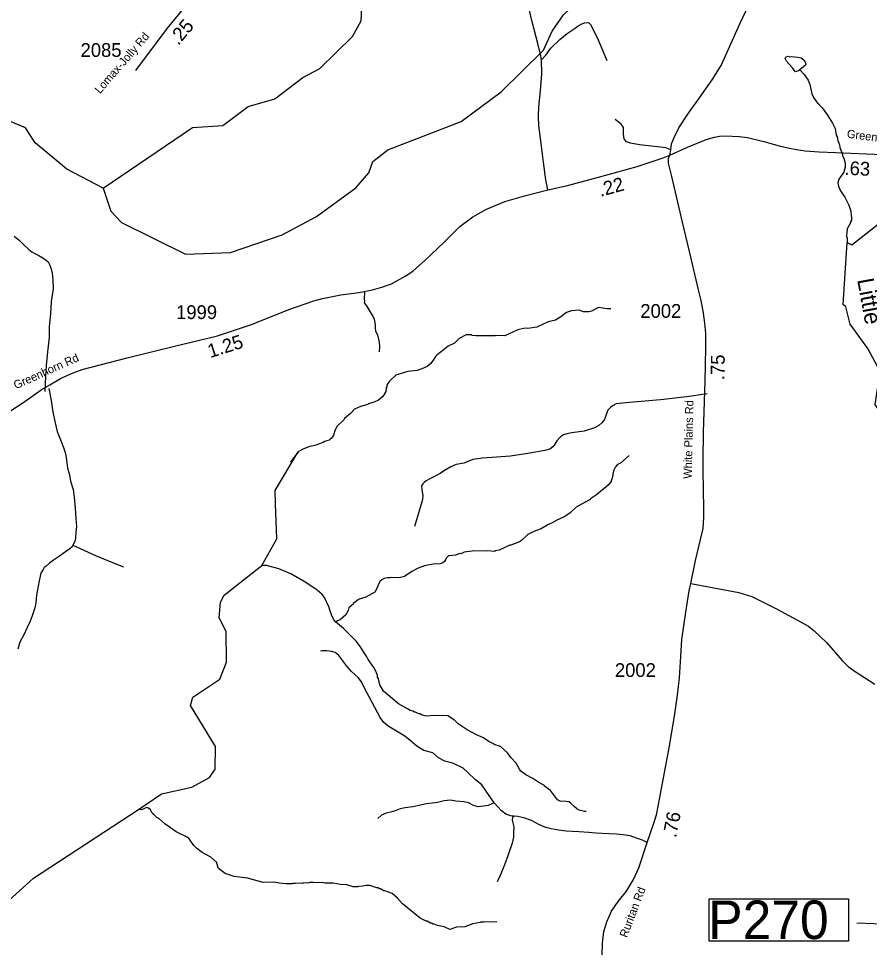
# Model space of a CAD drawing. Extents: x 1248089 to 1457196, y 820910 to 988753.
# Drawn here: x 1401339 to 1409059, y 920166 to 928641 of the extents above; entities that cross this region are included whole.
import ezdxf

# ---------------------------------------------------------------- set-up
doc = ezdxf.new("R2010")
doc.units = 0
for name, color, linetype in [('Exist Hydrographic Creek Single Shore', 7, 'Continuous'), ('Exist Hydrographic Misc Water Feature', 7, 'Continuous'), ('Exist Road Non-System Type 51', 7, 'Continuous'), ('Exist Road Secondary Type 41 Attributed', 7, 'Continuous'), ('Exist Road Secondary Type 51 Attributed', 7, 'Continuous'), ('Exist Road Secondary Type 51 Label', 7, 'Continuous'), ('Prop GRAU CAT1 Cell', 7, 'Continuous'), ('Prop Lane Arrow CELL', 7, 'Continuous'), ('Prop Lane Lines', 7, 'Continuous'), ('Scratch_Level_4', 7, 'Continuous')]:
    doc.layers.add(name, color=color, linetype=linetype)

msp = doc.modelspace()

# ---------------------------------------------------------------- linework, layer by layer
at = {"layer": 'Exist Hydrographic Creek Single Shore'}
for points in [[(1409212.1, 924752.3), (1409187.1, 924779.1), (1409176.2, 925045.1), (1409111.1, 925138.4), (1409159.1, 925439.4), (1409047.1, 925648.5), (1408885.1, 925868.5), (1408846.1, 926026.8), (1408821.1, 926047), (1408857.3, 926608.6), (1408899.1, 926587.2), (1409425.1, 927000.1), (1409765.1, 927328.2), (1409920.1, 927564.6), (1410151.1, 928242.8), (1410301.1, 928607.5), (1410369.1, 928675), (1410586.1, 928710.1)], [(1400929.8, 920350.4), (1401474, 920840.7), (1402426.7, 921461.3), (1402634, 921604.9), (1402910, 921665.1), (1403070, 921753.8), (1403122, 921828.2), (1403126, 922035), (1402899.9, 922407.2), (1402919, 922482.4), (1403163.9, 922644.9), (1403224.9, 922801.2), (1403223, 923077), (1403159, 923203.1), (1403170, 923344), (1403204.9, 923409), (1403545, 923677.9), (1403682, 923918.1), (1403671.1, 924235.9)]]:
    msp.add_lwpolyline(points, dxfattribs=at)
at = {"layer": 'Exist Hydrographic Misc Water Feature'}
for points in [[(1402105.9, 927101.5), (1402918, 927653.1), (1403192.9, 927670.5), (1403421.9, 927843.2), (1403665, 927913.8), (1403918.9, 928105.7), (1404071, 928187.9), (1404368.9, 928480.8), (1404446.9, 928620.3), (1404461.9, 928922), (1404547.9, 929051.6), (1405077, 929651.6), (1405418, 930002.5), (1405452, 930008.5), (1405837, 930470.3), (1406053, 930840.1), (1406289.9, 931052), (1406560, 931197.6), (1406815, 931405.9), (1407063, 931719.3), (1407149.3, 931955.7)], [(1402105.9, 927101.5), (1402175.9, 926893.1), (1402273.9, 926789.5), (1402851.9, 926502.1), (1403260.9, 926520.1), (1403731, 926678), (1404043, 926845.8), (1404399, 927104.5), (1404518, 927243.3), (1404554, 927344.4), (1404689.9, 927450), (1405354, 927709.1), (1405717.9, 927977.6), (1406101, 928353.9), (1406180, 928526.4), (1406283, 928675.2), (1406521, 928903.6), (1407013.1, 929327), (1407939.1, 930132.3), (1408362.1, 930826.4), (1408852.1, 931105.5), (1409028.9, 931278.8)], [(1402105.9, 927101.5), (1401775.9, 927275.6), (1401488.9, 927514.4), (1401399.9, 927650.8), (1401060.9, 927792.3), (1400934.9, 927735.7), (1400916.9, 927670.4), (1400856.9, 927602.6), (1400597.9, 927591.4), (1400465.8, 927663), (1400237.8, 927917.1), (1400171.8, 927944.7), (1400062.8, 927920.7), (1399907.8, 927664.4), (1399655.8, 927577.6), (1399547.8, 927606), (1399500.8, 927748.1), (1399052.8, 928292.2), (1398978.8, 928333.1), (1398754.8, 928380.4), (1398575.8, 928600.6), (1398319.8, 928723.9)], [(1408428.3, 928176), (1408415.2, 928167), (1408388.7, 928157.8), (1408360, 928198.5), (1408307.3, 928255.8), (1408296, 928280.1), (1408298.1, 928288), (1408304.4, 928295.9), (1408322.4, 928299.4), (1408336.4, 928295.1), (1408352.4, 928296.6), (1408408.3, 928293.2), (1408440.1, 928284.5), (1408463.7, 928267.9), (1408477.2, 928247.5), (1408482.9, 928235.4), (1408482.7, 928227.4), (1408478.6, 928219.5), (1408428.3, 928176)], [(1408428.3, 928176), (1408466.5, 928135.8), (1408503.3, 928082.9), (1408518.2, 928042.5), (1408536.2, 927958.1), (1408551.5, 927925.7), (1408590.2, 927874.6), (1408604, 927864.4), (1408607.7, 927856.3), (1408631.2, 927831.7), (1408679.6, 927766.5), (1408725.9, 927693.3), (1408748.7, 927644.7), (1408759.2, 927584.4), (1408766.9, 927568.2), (1408774, 927536.1), (1408789.1, 927495.7), (1408792.5, 927471.6), (1408815, 927407), (1408814.7, 927399), (1408830, 927366.6), (1408829.8, 927358.6), (1408837.4, 927342.4), (1408841, 927326.3), (1408840.3, 927294.3), (1408827.1, 927246.6), (1408781.5, 927183.8), (1408772.8, 927152), (1408780, 927119.8), (1408799.1, 927079.3), (1408837.7, 927022.3), (1408872, 926949.5), (1408890.5, 926893), (1408893.6, 926852.9), (1408897.4, 926844.8), (1408896.7, 926812.9), (1408888.3, 926797.1), (1408888.1, 926789.1), (1408858.7, 926733.8), (1408858.3, 926717.8), (1408854.1, 926709.9), (1408853, 926661.9), (1408856.8, 926653.8), (1408857.3, 926608.6)], [(1406712.9, 926007.2), (1406680.9, 926006), (1406601.1, 926018), (1406536.4, 925987.6), (1406512.2, 925980.2), (1406464.2, 925981.4), (1406424.6, 925994.4), (1406356.4, 925987.7), (1406312, 925973.2), (1406259.1, 925934.5), (1406210.3, 925903.8), (1406146, 925889.3), (1406040.8, 925840), (1405960.5, 925829.9), (1405936.5, 925830.6), (1405881.3, 925819), (1405868.2, 925816.3), (1405750.9, 925763.2), (1405670.9, 925765.1), (1405662.8, 925761.4), (1405486.9, 925761.8), (1405455, 925766.6), (1405447, 925770.8), (1405399.1, 925771.9), (1405338.2, 925737.5), (1405293.2, 925694.6), (1405236.5, 925668), (1405177.3, 925619.5), (1405136.6, 925590.4), (1405122.3, 925574.9), (1405113.9, 925559.1), (1405078.7, 925511.9), (1405048, 925484.6), (1404999.5, 925461.9), (1404955.2, 925449), (1404870.9, 925437.5), (1404762.1, 925403.7), (1404706.8, 925353.2), (1404688.3, 925329.6), (1404679.9, 925313.8), (1404679.5, 925297.8), (1404675.4, 925289.9), (1404670.5, 925258.1), (1404643.4, 925210.7), (1404604.6, 925179.7), (1404564.2, 925160.7), (1404511.7, 925144), (1404507.6, 925138.1), (1404442.3, 925119.3), (1404386.6, 925097.1), (1404349.6, 925058), (1404296.5, 925011.4), (1404294.4, 925003.4), (1404228.9, 924941), (1404210.1, 924909.5), (1404196.9, 924861.8), (1404188.6, 924846), (1404178.2, 924832.3), (1404164, 924820.7), (1404155.8, 924814.8), (1404115.5, 924801.8), (1404103.3, 924794.1), (1404034.7, 924769.8), (1403971.4, 924755.1), (1403917.8, 924732.7), (1403876.6, 924708.8)], [(1403671.1, 924235.9), (1403666.9, 924358.3), (1403876.6, 924708.8), (1403804.9, 924614.9)], [(1406880.7, 924674.9), (1406801.1, 924606.8), (1406774.8, 924593.5), (1406756.3, 924573.9), (1406741.6, 924542.3), (1406732.8, 924510.5), (1406732.3, 924494.5), (1406723.6, 924462.8), (1406715.2, 924447), (1406715, 924439), (1406690.3, 924407.5), (1406584.5, 924319.2), (1406527.3, 924283.5), (1406524.7, 924278), (1406399.4, 924206.8), (1406344.1, 924154.2), (1406295.3, 924121.3), (1406210.4, 924081.5), (1406206.2, 924075.6), (1406141.5, 924045.2), (1406076.5, 924006.8), (1406072.9, 924007.6), (1406016, 923984.7), (1405959.3, 923957.7), (1405902, 923903.2), (1405885.7, 923891.6), (1405805, 923861.5), (1405797, 923861.8), (1405699.9, 923816.1), (1405661.8, 923811.1), (1405659.6, 923805.2), (1405595.7, 923810.8), (1405455.6, 923806.3), (1405383.4, 923800), (1405351.1, 923784.9), (1405343.1, 923785.1), (1405302.7, 923770.1), (1405240.6, 923765.6), (1405220.1, 923744.2), (1405213.7, 923728.3), (1405203.4, 923714.5), (1405189.1, 923702.9), (1405164.8, 923693.5), (1405100.7, 923691), (1405020.8, 923673.1), (1404963.9, 923654.5), (1404907.2, 923623.9), (1404842, 923577.5), (1404793.8, 923566.8), (1404713.8, 923568.7), (1404705.7, 923564.9), (1404687.7, 923565.3), (1404657.5, 923560.1), (1404635.3, 923548.6), (1404620.9, 923535), (1404600, 923495.5), (1404599.8, 923487.5), (1404570.5, 923434.3), (1404489.5, 923390.3), (1404429, 923371.8), (1404376.1, 923333.1), (1404373.5, 923327.6), (1404335.1, 923294.2), (1404330.6, 923270.3), (1404307.6, 923230.8), (1404260.5, 923188), (1404213.5, 923166.4)], [(1404213.5, 923166.4), (1404196.6, 923189.6), (1404177.5, 923230.1), (1404155.2, 923302.6), (1404115.4, 923387.7), (1404093.9, 923414.1), (1404046.9, 923453.4), (1403944.6, 923523.9), (1403810.5, 923601.2), (1403699.5, 923646), (1403588.3, 923676.8), (1403545, 923677.9)], [(1406490.7, 921444.1), (1406474.7, 921444.5), (1406427, 921457.7), (1406403.3, 921470.2), (1406379.8, 921488.9), (1406348.6, 921521.7), (1406332.8, 921532.1), (1406308.9, 921536.7), (1406252.9, 921538), (1406229.2, 921550.6), (1406167.3, 921635.8), (1406112.2, 921673.5), (1406109.9, 921679.2), (1406061, 921706.9), (1406005.8, 921744.3), (1405942.7, 921777.8), (1405897.5, 921810.9), (1405883.8, 921827.3), (1405855.2, 921884), (1405808.4, 921933.1), (1405775.5, 921978), (1405712.9, 922035.6), (1405653.3, 922053.1), (1405651, 922058.3), (1405609.9, 922078.2), (1405558.7, 922113.5), (1405495.4, 922139), (1405408.4, 922185.2), (1405327.8, 922241.2), (1405294.5, 922272.1), (1405235.5, 922311.6), (1405107.9, 922314.7), (1405043.4, 922310.3), (1405027.5, 922312.7), (1404995.7, 922321.5), (1404979.9, 922329.9), (1404971.9, 922330.1), (1404940.3, 922346.9), (1404932.3, 922347.1), (1404916.5, 922355.5), (1404892.6, 922360.1), (1404869, 922376.7), (1404786.1, 922420.7), (1404648.9, 922538.2), (1404618.3, 922594.9), (1404603.5, 922647.3), (1404595.9, 922663.5), (1404596.3, 922679.5), (1404583.1, 922711.8), (1404562.1, 922752.4), (1404511.8, 922825.6), (1404500.4, 922849.9), (1404467.4, 922894.7), (1404442.5, 922939.4), (1404400.9, 922991.7), (1404363.7, 923030.9), (1404360.8, 923033.9), (1404286.6, 923105.3), (1404213.5, 923166.4)], [(1405678.4, 920442.2), (1405630.4, 920439.4), (1405566.4, 920443), (1405558.3, 920439.2), (1405534.3, 920439.8), (1405526.2, 920436), (1405462, 920425.6), (1405389.4, 920397.4), (1405313.2, 920393.3), (1405252.8, 920374.8), (1405201.2, 920396.1), (1405141.5, 920409.6), (1405109.9, 920422.4), (1405101.9, 920422.6), (1405086.1, 920431), (1405078.1, 920431.2), (1405046.5, 920447.9), (1405038.5, 920448.1), (1404983.1, 920477.6), (1404822.3, 920605.6), (1404776.7, 920659.1), (1404728.2, 920700), (1404661.1, 920725.6), (1404653.1, 920725.8), (1404621.5, 920742.6), (1404613.5, 920742.8), (1404597.8, 920751.2), (1404589.8, 920751.4), (1404526.3, 920772.9), (1404494.3, 920773.8), (1404462.1, 920766.6), (1404422, 920763.6), (1404413.9, 920759.8), (1404373.9, 920760.7), (1404318.4, 920778.2), (1404259.8, 920783), (1404193.4, 920793.8), (1404118.7, 920795.2), (1404094.9, 920799.8), (1404086.9, 920798), (1404062.9, 920800.5), (1404038.8, 920797.1), (1404014.9, 920799.8), (1403980.9, 920798.6), (1403966.7, 920795), (1403926.7, 920795.9), (1403910.6, 920792.3), (1403854.6, 920793.8), (1403846.6, 920790), (1403828.6, 920790.4), (1403822.6, 920786.6), (1403762.6, 920787.6), (1403703.1, 920793.6), (1403654.9, 920802.8), (1403558.9, 920801.1), (1403415.7, 920840.7), (1403296.1, 920855.7), (1403212.7, 920881.8), (1403153.8, 920927.3), (1403135.2, 920983.7), (1403084.3, 921029), (1403005.3, 921072.9), (1402952.3, 921112.3), (1402928.8, 921136.9), (1402902.2, 921175.1), (1402880.5, 921206.1), (1402769.8, 921260.9), (1402666.5, 921334), (1402612.7, 921380.8), (1402593, 921391.3), (1402567.5, 921413.9), (1402551.8, 921430.3), (1402534.6, 921460.8), (1402518.9, 921475.2), (1402503, 921479.6), (1402454.6, 921460.8), (1402426.7, 921461.3)]]:
    msp.add_lwpolyline(points, dxfattribs=at)
at = {"layer": 'Exist Road Non-System Type 51'}
for points in [[(1406083.5, 928267.6), (1406123.5, 928308.5), (1406167.8, 928374), (1406250.1, 928452.1), (1406317.6, 928507), (1406389.3, 928555.5), (1406416.8, 928576.6), (1406450.5, 928593.5), (1406473.7, 928604.1), (1406511.7, 928606.2), (1406528.6, 928589.3), (1406589.8, 928469), (1406678.4, 928262.1)], [(1407257.1, 927450.8), (1407211.3, 927467.6), (1407164.9, 927476), (1406975, 927497.1), (1406890.6, 927509.8), (1406856.9, 927524.6), (1406835.8, 927549.9), (1406829.5, 927592.1), (1406829.5, 927653.4), (1406808.4, 927685), (1406751.4, 927725.1)], [(1401299, 926665.5), (1401344.3, 926630.6), (1401383.6, 926591.8), (1401432.7, 926546.8), (1401458.3, 926526.2), (1401492, 926507.6), (1401523.7, 926490.9), (1401551.3, 926474.3), (1401569.1, 926464), (1401590.8, 926447.5), (1401606.5, 926433.2), (1401620.1, 926408.9), (1401635.3, 926370.6), (1401644.5, 926332.4), (1401649.3, 926270.2), (1401653.6, 926188.1), (1401635.3, 926072.4), (1401627.1, 925962.5), (1401616.8, 925846.6), (1401614.7, 925746.6), (1401602.1, 925616.7), (1401589.6, 925492.9), (1401581.6, 925395), (1401580.2, 925325), (1401576.9, 925257)], [(1404477.1, 926159.2), (1404475.8, 926097.2), (1404477.4, 926075.2), (1404475.1, 926063.2), (1404494.6, 926034.8), (1404527.5, 925982.1), (1404556.6, 925933.5), (1404566.2, 925913.3), (1404573.2, 925863.1), (1404574.6, 925835.1), (1404578, 925805), (1404591.5, 925776.7), (1404602.9, 925746.4), (1404611.9, 925700.2), (1404615.2, 925664.1), (1404610.3, 925618.2)], [(1401613.4, 925284.3), (1401633.3, 925175.8), (1401649.1, 925069.4), (1401669.2, 924972.9), (1401687.6, 924894.6), (1401723.8, 924801.8), (1401746.8, 924749.3), (1401763.6, 924692.9), (1401774.5, 924634.7), (1401783, 924562.5), (1401799.8, 924500.1), (1401808.7, 924443.9), (1401833.1, 924367.3), (1401841.7, 924297.1), (1401851.7, 924196.8), (1401857.8, 924102.7), (1401864.4, 924030.5), (1401857.3, 923978.6), (1401856.3, 923926.6), (1401847.6, 923894.7), (1401831, 923861)], [(1407586.7, 925236), (1407402, 925207.7), (1407163.3, 925182.5), (1406882.6, 925158.1), (1406762.3, 925144.6), (1406736, 925131.2), (1406713.6, 925113.6), (1406687, 925086.1), (1406668.1, 925038.5), (1406655.3, 925002.6), (1406630.7, 924971.2), (1406604.2, 924947.6), (1406565.7, 924926.4), (1406471.1, 924896.3), (1406358.7, 924880.6), (1406314.5, 924871.4), (1406282.3, 924864.1), (1406257.9, 924844.6), (1406223.1, 924809.3), (1406204.5, 924777.6), (1406186, 924756), (1406159.6, 924734.5), (1406115.3, 924721.4), (1405978.7, 924696.1), (1405804, 924669.6), (1405547.5, 924652.8), (1405461.2, 924640.5), (1405378.5, 924606.1), (1405310.2, 924593.5), (1405261.7, 924572.5), (1405205, 924539.6), (1405164.4, 924512.4), (1405113.8, 924485.4), (1405071.4, 924464.2), (1405037, 924444.9), (1405020.7, 924431.2), (1405006.4, 924419.5), (1404996, 924399.7), (1404999.3, 924363.6), (1405006.3, 924313.4), (1405003.5, 924275.5), (1404977.7, 924183.9), (1404932.6, 924032.7)], [(1401831, 923861), (1401824.7, 923847.1), (1401804.3, 923827.5), (1401765.7, 923800.3), (1401710.9, 923763.4), (1401656.1, 923724.5), (1401619.5, 923699.2), (1401589, 923671.8), (1401570.7, 923658.1), (1401560.4, 923642.3), (1401541.6, 923606.7), (1401535.1, 923580.8), (1401524.3, 923539), (1401517.2, 923489.1), (1401506.3, 923441.3), (1401501.6, 923407.3), (1401494.2, 923337.4), (1401487.3, 923293.6), (1401474.6, 923257.8), (1401461.8, 923220), (1401442.8, 923172.4), (1401417.6, 923114.8), (1401388.4, 923055.4), (1401350.9, 922980.1), (1401331.6, 922918.4)], [(1401831, 923861), (1402037.2, 923766.8), (1402190, 923703.7), (1402289.3, 923665.7)], [(1407042.5, 921162.9), (1406999.7, 921185.8), (1406947.7, 921201.1), (1406888.1, 921222.5), (1406825.5, 921231.7), (1406764.4, 921239.4), (1406694.1, 921242.4), (1406577.9, 921248.5), (1406512.2, 921254.7), (1406423.6, 921259.2), (1406307.4, 921266.9), (1406238.7, 921276.1), (1406173, 921286.8), (1406122.5, 921300.5), (1406061.4, 921326.5), (1405994.2, 921363.2), (1405922.3, 921387.7), (1405870.4, 921399.9), (1405836.8, 921403), (1405806.2, 921404.5), (1405761.9, 921419.8), (1405720.6, 921451.9), (1405654.9, 921523.8), (1405542.7, 921685.2), (1405484.7, 921731.1), (1405414.4, 921798.4), (1405374.6, 921838.1), (1405284.5, 921879.4), (1405255.5, 921888.6), (1405206.5, 921900.8), (1405150, 921931.4), (1405096.5, 921977.3), (1405017.4, 921999.4), (1404951.7, 922037.7), (1404892.1, 922088.1), (1404843.2, 922127.9), (1404693.4, 922219.6), (1404653.7, 922251.7), (1404620.1, 922297.6), (1404546.7, 922433.7), (1404478.6, 922563.1), (1404449.5, 922622.7), (1404419, 922659.4), (1404359.4, 922716), (1404316.6, 922764.9), (1404246.3, 922859.8), (1404211.3, 922886.8), (1404177.7, 922897.5), (1404134.9, 922903.7), (1404092.1, 922902.1), (1404078.3, 922900.6)], [(1405654.9, 921523.8), (1405600.8, 921498.5), (1405558, 921492.4), (1405510.7, 921486.3), (1405466.3, 921500.1), (1405420.5, 921524.5), (1405382.3, 921533.7), (1405305.9, 921539.8), (1405255.5, 921545.9), (1405200.4, 921541.3), (1405140.8, 921527.6), (1405090.4, 921519.9), (1405040, 921515.3), (1404971.2, 921498.5), (1404916.2, 921486.3), (1404845.9, 921478.6), (1404800.1, 921467.9), (1404757.3, 921451.1), (1404725.2, 921441.9), (1404674.7, 921428.2), (1404633.5, 921409.8), (1404598.3, 921382.3)], [(1405836.8, 921403), (1405820.5, 921392.3), (1405817.5, 921364.8), (1405828.2, 921329.6), (1405834.3, 921305.1), (1405831.2, 921253.1), (1405831.2, 921211.9), (1405817.5, 921158.3), (1405782.3, 921049.8), (1405747.2, 920959.5), (1405709, 920863.2), (1405683, 920805.1)]]:
    msp.add_lwpolyline(points, dxfattribs=at)
at = {"layer": 'Exist Road Secondary Type 41 Attributed'}
msp.add_lwpolyline([(1407248.4, 927401), (1407257.1, 927450.8), (1407263.6, 927505), (1407287.4, 927563.6), (1407330.7, 927650.3), (1407417.4, 927782.6), (1407518.6, 927922.2), (1407633.5, 928087), (1407715.8, 928214.9), (1407882.6, 928594.3), (1408051.6, 928947.7)], dxfattribs=at)
at = {"layer": 'Exist Road Secondary Type 51 Attributed'}
for points in [[(1402973.5, 929304.7), (1402969.7, 929185.8), (1402959.8, 928946.6), (1402952.3, 928859.4), (1402927.4, 928827), (1402830.3, 928727.3), (1402685.9, 928555.4), (1402399.6, 928169.2)], [(1406140.8, 927088.7), (1406122.1, 927177.8), (1406101, 927339.7), (1406081.1, 927508.5), (1406061.2, 927668), (1406057.4, 927760.2), (1406058.7, 927842.4), (1406073.6, 927986.1), (1406088.5, 928141.8), (1406083.5, 928267.6), (1406078.5, 928305), (1406054.9, 928402.9), (1405996.4, 928623.5), (1405960.4, 928783.3)], [(1407248.4, 927401), (1407408.8, 927473.5), (1407579.5, 927544.8), (1407653.5, 927566.3), (1407700.5, 927575.8), (1407754.3, 927578.4), (1407876.7, 927573.1), (1407954.7, 927562.3), (1408101.2, 927527.3), (1408240.4, 927487.2), (1408335.9, 927465.7), (1408399.1, 927453.6), (1408478.4, 927442.8), (1408603.5, 927432), (1408751.4, 927426.6), (1409174.2, 927409.1), (1409322.1, 927402.4), (1409459.2, 927384.9), (1409585.1, 927363.4), (1409698.1, 927331.1), (1409792.2, 927301.5), (1409977.8, 927250.4), (1410253, 927161.7), (1410456.9, 927101.3)], [(1406140.8, 927088.7), (1406318.7, 927128.3), (1406602.5, 927203.6), (1406952.1, 927300.5), (1407188.1, 927377), (1407248.4, 927401)], [(1407440.3, 923513.8), (1407481.8, 923722.8), (1407531.6, 923926), (1407550.4, 924012.2), (1407558.4, 924112.3), (1407558.4, 924198.4), (1407553, 924361.2), (1407550.4, 924544.2), (1407551.7, 924636.1), (1407555.8, 924886.4), (1407569.2, 925350.9), (1407574.6, 925654.4), (1407575.9, 925787.6), (1407567.9, 925877.8), (1407554.4, 925968.6), (1407534.2, 926084.3), (1407510, 926181.2), (1407442.8, 926462.9), (1407363.5, 926794.6), (1407268.1, 927207.8), (1407237.1, 927328.9), (1407237.1, 927371.9), (1407248.4, 927401)], [(1401149, 925009.7), (1401378.4, 925152.6), (1401544.6, 925271.1), (1401622.1, 925316.7), (1401717.7, 925375.9), (1401820.2, 925421.5), (1401915.9, 925455.7), (1402322.7, 925562.2), (1402753.1, 925669.3), (1403142.5, 925762.8), (1403279.2, 925806.1), (1403453.2, 925864.8), (1403790.3, 926001.6), (1404018, 926081.3), (1404097.7, 926101.8), (1404264, 926133.8), (1404426.9, 926156.1), (1404549.9, 926181.2), (1404634.2, 926204), (1404723, 926233.6), (1404848.3, 926304.3), (1404916.6, 926349.8), (1405027.6, 926449.5), (1405198.4, 926609), (1405344.1, 926754.9), (1405460.3, 926841.5), (1405585.5, 926912.1), (1405751.8, 926982.8), (1405943.1, 927037.5), (1406140.8, 927088.7)], [(1406634.6, 920144.3), (1406639, 920249.9), (1406649.9, 920355.4), (1406678.5, 920443.3), (1406718.1, 920540.1), (1406779.5, 920626.8), (1406856.4, 920721.4), (1406920.1, 920826.9), (1406966.3, 920934.6), (1407042.5, 921162.9), (1407104.5, 921338.2), (1407126.5, 921413), (1407157.2, 921571.3), (1407190.2, 921749.4), (1407245, 922036.1), (1407295.5, 922330.8), (1407319.6, 922501), (1407337.1, 922659.3), (1407348.1, 922852.7), (1407359.1, 923004.5), (1407394.2, 923254.1), (1407422.8, 923447.5), (1407440.3, 923513.8)], [(1407440.3, 923513.8), (1407876.2, 923432.7), (1407993.2, 923395), (1408223.2, 923280.6), (1408507.5, 923127.7), (1408560, 923083.3), (1408670.2, 922978.4), (1408812.7, 922815.5), (1408867.4, 922762.2), (1408921.2, 922720.5), (1409109.4, 922599.4)]]:
    msp.add_lwpolyline(points, dxfattribs=at)
at = {"layer": 'Prop Lane Arrow CELL'}
msp.add_line((1410733.8, 920359.3), (1408947.2, 920431.2), dxfattribs=at)
msp.add_lwpolyline([(1407604.4, 920650.7), (1408870.5, 920650.7), (1408870.5, 920266.8), (1407604.4, 920266.8)], close=True, dxfattribs=at)

# ---------------------------------------------------------------- texts
at = {"layer": 'Exist Road Secondary Type 51 Label'}
for s, rotation, p in [('Lomax-Jolly Rd', 48.99554, (1402076.9, 927954.8)), ('Greenhorn Rd', 352.67518, (1408852.2, 927561.3)), ('Greenhorn Rd', 24.26319, (1401313.5, 925276)), ('White Plains Rd', 88.70721, (1407447.3, 924464)), ('Ruritan Rd', 69.13183, (1406859.5, 920294.2))]:
    msp.add_text(s, height=75, rotation=rotation, dxfattribs=at).set_placement(p)
at = {"layer": 'Prop GRAU CAT1 Cell'}
for s, rotation, p in [('.25', 49.97181, (1402787.8, 928392.5)), ('.63', 357.62782, (1408832.2, 927224.1)), ('.22', 15.48988, (1406620.1, 927023.4)), ('1.25', 17.58396, (1403077.4, 925559.4)), ('.75', 88.98211, (1407743.6, 925359)), ('.76', 79.00452, (1407305.3, 921201.6))]:
    msp.add_text(s, height=125, rotation=rotation, dxfattribs=at).set_placement(p)
at = {"layer": 'Prop Lane Arrow CELL'}
msp.add_text('P270', height=350, dxfattribs=at).set_placement((1407597.3, 920286.6))
at = {"layer": 'Prop Lane Lines'}
for s, p in [('2085', (1401900.9, 928293.9)), ('1999', (1402768, 925914.5)), ('2002', (1406980.9, 925925.6)), ('2002', (1406750.1, 922665.7))]:
    msp.add_text(s, height=125, dxfattribs=at).set_placement(p)
at = {"layer": 'Scratch_Level_4'}
msp.add_text('Little', height=150, rotation=280.37827, dxfattribs=at).set_placement((1408948.5, 926272.2))

doc.saveas('drawing.dxf')
